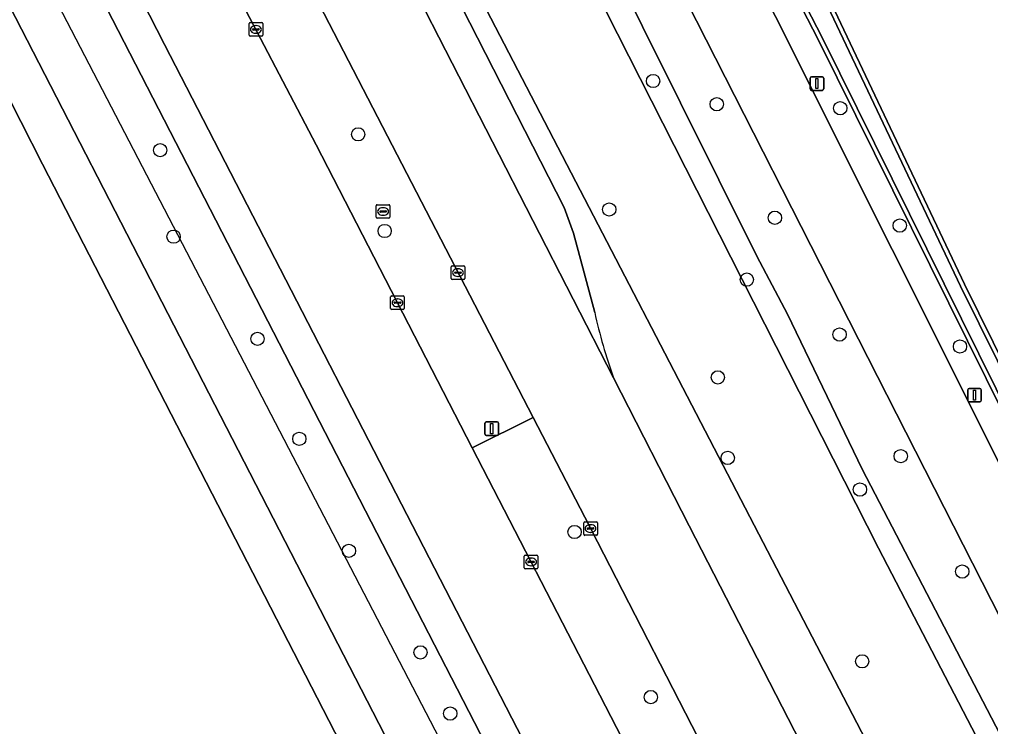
# Model space of a CAD drawing. Extents: x 158455 to 159797, y 387218 to 388672.
# Drawn here: x 159213.7 to 159285.1, y 387547.3 to 387599.4 of the extents above; entities that cross this region are included whole.
import ezdxf

# ---------------------------------------------------------------- set-up
doc = ezdxf.new("R2010")
doc.units = 0
for name, color, linetype in [('IMGEO_Berm_groen', 7, 'Continuous'), ('IMGEO_Boom', 7, 'Continuous'), ('IMGEO_Fietspad_gesloten', 7, 'Continuous'), ('IMGEO_Gemengd_bos', 7, 'Continuous'), ('IMGEO_Groenvoorziening', 7, 'Continuous'), ('IMGEO_Hek', 7, 'Continuous'), ('IMGEO_Kolk', 7, 'Continuous'), ('IMGEO_Lichtmast', 7, 'Continuous'), ('IMGEO_Oever', 7, 'Continuous'), ('IMGEO_Pand', 7, 'Continuous'), ('IMGEO_Parkeervlak_open', 7, 'Continuous'), ('IMGEO_Rijbaan_lokaal_gesloten', 7, 'Continuous'), ('IMGEO_Rioolput', 7, 'Continuous'), ('IMGEO_Voetpad_open', 7, 'Continuous'), ('IMGEO_Waterloop', 7, 'Continuous')]:
    doc.layers.add(name, color=color, linetype=linetype)

msp = doc.modelspace()

# ---------------------------------------------------------------- linework, layer by layer
at = {"layer": 'IMGEO_Berm_groen'}
for points in [[(159156.817, 387722.586), (159155.621, 387723.923), (159182.351, 387672.147), (159182.93, 387672.441), (159271.685, 387500), (159273.219, 387497.081), (159275.472, 387498.379), (159274.637, 387500), (159224.373, 387597.522), (159197.094, 387650.888)], [(159305.871, 387516.378), (159305.772, 387516.604), (159303.42, 387520.816), (159263.501, 387599.257), (159204.425, 387713.621)], [(159257.401, 387572.99), (159262.954, 387562.114), (159281.181, 387526.636), (159290.398, 387508.43), (159290.867, 387507.646), (159300.525, 387513.26), (159292.149, 387529.173), (159290.67, 387528.651), (159288.784, 387528.369), (159288.108, 387528.144), (159287.312, 387528.045), (159286.124, 387528.211), (159285.386, 387528.523), (159284.729, 387528.982), (159283.957, 387529.9), (159282.59, 387532.757), (159281.857, 387534.952), (159192.571, 387706.958)], [(159192.571, 387706.958), (159281.857, 387534.952)], [(159199.842, 387685.23), (159212.083, 387661.171), (159212.716, 387659.884), (159237.406, 387611.978), (159239.049, 387608.807), (159241.999, 387608.861), (159245.217, 387602.6), (159245.091, 387602.541), (159253.767, 387585.522), (159254.463, 387583.655), (159256.017, 387577.814)], [(159221.572, 387673.155), (159231.199, 387654.13), (159253.92, 387610.153), (159267.936, 387581.948), (159270.183, 387577.673), (159275.682, 387566.288), (159301.029, 387517.529)], [(159299.577, 387516.746), (159292.913, 387529.582), (159276.882, 387560.463), (159220.112, 387672.429)], [(159202.233, 387655.113), (159202.742, 387654.181), (159229.001, 387602.664), (159235.528, 387590.139), (159247.018, 387567.841), (159251.487, 387570.079), (159236.11, 387599.772), (159207.229, 387656.454), (159206.686, 387657.523), (159204.346, 387662.226)]]:
    msp.add_lwpolyline(points, dxfattribs=at)
msp.add_lwpolyline([(159255.287, 387562.74), (159251.487, 387570.079), (159247.018, 387567.841), (159256.389, 387549.655), (159260.903, 387540.888), (159265.464, 387542.921)], close=True, dxfattribs=at)
msp.add_arc((159295.528, 387586.539), 40.462, 192.45261, 199.56364, dxfattribs=at)
at = {"layer": 'IMGEO_Boom'}
for centre in [(159260.307, 387594.839), (159264.994, 387593.13), (159274.075, 387592.836), (159238.62, 387590.914), (159224.062, 387589.753), (159257.09, 387585.385), (159269.269, 387584.777), (159278.451, 387584.204), (159225.053, 387583.386), (159240.57, 387583.804), (159267.207, 387580.224), (159274.027, 387576.184), (159231.22, 387575.869), (159282.879, 387575.306), (159265.071, 387573.033), (159234.296, 387568.513), (159265.797, 387567.104), (159278.519, 387567.235), (159275.524, 387564.78), (159254.535, 387561.657), (159237.94, 387560.269), (159283.048, 387558.744), (159243.209, 387552.798), (159275.685, 387552.14), (159260.147, 387549.508), (159245.392, 387548.297)]:
    msp.add_circle(centre, 0.489, dxfattribs=at)
at = {"layer": 'IMGEO_Fietspad_gesloten'}
msp.add_lwpolyline([(159233.612, 387669.053), (159214.062, 387706.489), (159209.072, 387716.044), (159203.744, 387726.53), (159199.05, 387724.103), (159204.015, 387714.421), (159204.425, 387713.621), (159263.501, 387599.257), (159303.42, 387520.816), (159305.772, 387516.604), (159305.871, 387516.378), (159310.398, 387519.074), (159309.526, 387520.544), (159307.706, 387523.288), (159300.394, 387538.19), (159286.469, 387565.289), (159269.313, 387599.577)], close=True, dxfattribs=at)
at = {"layer": 'IMGEO_Gemengd_bos'}
for points in [[(159216.346, 387709.347), (159215.755, 387708.691), (159214.378, 387707.16), (159214.062, 387706.489), (159233.612, 387669.053), (159269.313, 387599.577), (159286.469, 387565.289), (159300.394, 387538.19), (159307.706, 387523.288), (159309.526, 387520.544), (159310.398, 387519.074), (159313.694, 387520.97), (159370.857, 387553.847), (159393.233, 387567.022), (159412.719, 387578.362), (159451.576, 387600.373), (159500, 387628.177), (159506.257, 387631.77), (159517.73, 387669.47)], [(159296.805, 387547.208), (159291.651, 387559.14), (159272.478, 387597.853), (159246.45, 387648.383), (159235.134, 387670.667)], [(159244.537, 387656.231), (159248.813, 387648.353), (159257.719, 387631.33), (159273.209, 387601.009), (159283.214, 387579.896), (159292.732, 387560.638), (159311.166, 387525.07)]]:
    msp.add_lwpolyline(points, dxfattribs=at)
at = {"layer": 'IMGEO_Groenvoorziening'}
for points in [[(159181.83, 387517.056), (159167.842, 387544.44), (159152.431, 387536.583), (159178.552, 387485.484), (159192.307, 387458.609), (159189.892, 387457.367), (159170.383, 387447.329), (159173.973, 387440.238), (159212.144, 387462.192), (159250.692, 387484.096), (159270.982, 387495.792), (159273.219, 387497.081), (159271.685, 387500), (159182.93, 387672.441)], [(159175.853, 387660.626), (159178.106, 387661.783), (159178.051, 387661.934), (159178.51, 387662.178), (159179.458, 387660.36), (159180.451, 387660.84), (159180.659, 387660.421), (159181.921, 387661.102), (159185.611, 387653.792), (159191.854, 387641.425), (159246.168, 387535.846)]]:
    msp.add_lwpolyline(points, dxfattribs=at)
at = {"layer": 'IMGEO_Hek'}
msp.add_lwpolyline([(159270.015, 387497.509), (159184.28, 387662.622)], dxfattribs=at)
at = {"layer": 'IMGEO_Kolk'}
for p, q in [((159230.602, 387598.207), (159230.602, 387599.059)), ((159230.677, 387599.133), (159231.529, 387599.133)), ((159230.904, 387598.676), (159231.302, 387598.676)), ((159231.09, 387598.913), (159231.115, 387598.913)), ((159231.603, 387599.059), (159231.603, 387598.207)), ((159231.529, 387598.133), (159230.677, 387598.133)), ((159230.861, 387598.627), (159230.861, 387598.639)), ((159231.299, 387598.59), (159230.901, 387598.59)), ((159231.113, 387598.353), (159231.088, 387598.353)), ((159231.345, 387598.639), (159231.345, 387598.627)), ((159245.463, 387580.314), (159245.463, 387581.166)), ((159245.538, 387581.24), (159246.39, 387581.24)), ((159245.951, 387581.02), (159245.976, 387581.02)), ((159246.464, 387581.166), (159246.464, 387580.314)), ((159246.39, 387580.24), (159245.538, 387580.24)), ((159245.722, 387580.734), (159245.722, 387580.746)), ((159246.16, 387580.697), (159245.762, 387580.697)), ((159245.765, 387580.783), (159246.163, 387580.783)), ((159245.974, 387580.46), (159245.949, 387580.46)), ((159246.206, 387580.746), (159246.206, 387580.734)), ((159241.012, 387578.098), (159241.012, 387578.95)), ((159241.087, 387579.024), (159241.939, 387579.024)), ((159241.5, 387578.804), (159241.525, 387578.804)), ((159242.013, 387578.95), (159242.013, 387578.098)), ((159241.939, 387578.024), (159241.087, 387578.024)), ((159241.271, 387578.518), (159241.271, 387578.53)), ((159241.709, 387578.481), (159241.311, 387578.481)), ((159241.314, 387578.567), (159241.712, 387578.567)), ((159241.523, 387578.244), (159241.498, 387578.244)), ((159241.755, 387578.53), (159241.755, 387578.518)), ((159255.21, 387561.485), (159255.21, 387562.337)), ((159255.285, 387562.411), (159256.137, 387562.411)), ((159256.211, 387562.337), (159256.211, 387561.485)), ((159255.469, 387561.905), (159255.469, 387561.917)), ((159255.907, 387561.868), (159255.509, 387561.868)), ((159255.512, 387561.954), (159255.91, 387561.954)), ((159255.721, 387561.631), (159255.696, 387561.631)), ((159255.698, 387562.191), (159255.723, 387562.191)), ((159255.953, 387561.917), (159255.953, 387561.905)), ((159256.137, 387561.411), (159255.285, 387561.411)), ((159250.838, 387559.029), (159250.838, 387559.881)), ((159250.913, 387559.955), (159251.765, 387559.955)), ((159251.097, 387559.449), (159251.097, 387559.461)), ((159251.535, 387559.412), (159251.137, 387559.412)), ((159251.14, 387559.498), (159251.538, 387559.498)), ((159251.326, 387559.735), (159251.351, 387559.735)), ((159251.581, 387559.461), (159251.581, 387559.449)), ((159251.839, 387559.881), (159251.839, 387559.029)), ((159251.765, 387558.955), (159250.913, 387558.955)), ((159251.349, 387559.175), (159251.324, 387559.175))]:
    msp.add_line(p, q, dxfattribs=at)
for points in [[(159230.602, 387598.207), (159230.602, 387599.059)], [(159230.677, 387599.133), (159231.529, 387599.133)], [(159231.603, 387599.059), (159231.603, 387598.207)], [(159231.529, 387598.133), (159230.677, 387598.133)], [(159245.463, 387580.314), (159245.463, 387581.166)], [(159245.538, 387581.24), (159246.39, 387581.24)], [(159246.464, 387581.166), (159246.464, 387580.314)], [(159246.39, 387580.24), (159245.538, 387580.24)], [(159241.012, 387578.098), (159241.012, 387578.95)], [(159241.087, 387579.024), (159241.939, 387579.024)], [(159242.013, 387578.95), (159242.013, 387578.098)], [(159241.939, 387578.024), (159241.087, 387578.024)], [(159255.21, 387561.485), (159255.21, 387562.337)], [(159255.285, 387562.411), (159256.137, 387562.411)], [(159256.211, 387562.337), (159256.211, 387561.485)], [(159256.137, 387561.411), (159255.285, 387561.411)], [(159250.838, 387559.029), (159250.838, 387559.881)], [(159250.913, 387559.955), (159251.765, 387559.955)], [(159251.839, 387559.881), (159251.839, 387559.029)], [(159251.765, 387558.955), (159250.913, 387558.955)]]:
    msp.add_lwpolyline(points, dxfattribs=at)
for centre, radius, start, end in [((159230.679, 387599.057), 0.0765, 91.55205, 178.44795), ((159230.679, 387599.057), 0.0765, 91.55205, 178.44795), ((159230.901, 387598.636), 0.0403, 85.87752, 175.75265), ((159231.306, 387598.638), 0.0386, 1.73085, 96.63898), ((159231.527, 387599.057), 0.0765, 1.55205, 88.44795), ((159231.527, 387599.057), 0.0765, 1.55205, 88.44795), ((159230.679, 387598.209), 0.0765, 181.55205, 268.44795), ((159230.679, 387598.209), 0.0765, 181.55205, 268.44795), ((159230.898, 387598.626), 0.0366, 178.93798, 274.71019), ((159231.302, 387598.633), 0.043, 264.86636, 352.45326), ((159231.527, 387598.209), 0.0765, 271.55205, 358.44795), ((159231.527, 387598.209), 0.0765, 271.55205, 358.44795), ((159245.54, 387581.164), 0.0765, 91.55205, 178.44795), ((159245.54, 387581.164), 0.0765, 91.55205, 178.44795), ((159246.388, 387581.164), 0.0765, 1.55205, 88.44795), ((159246.388, 387581.164), 0.0765, 1.55205, 88.44795), ((159245.54, 387580.316), 0.0765, 181.55205, 268.44795), ((159245.54, 387580.316), 0.0765, 181.55205, 268.44795), ((159245.762, 387580.743), 0.0403, 85.87752, 175.75265), ((159245.759, 387580.733), 0.0366, 178.93798, 274.71019), ((159246.163, 387580.74), 0.043, 264.86636, 352.45326), ((159246.167, 387580.745), 0.0386, 1.73085, 96.63898), ((159246.388, 387580.316), 0.0765, 271.55205, 358.44795), ((159246.388, 387580.316), 0.0765, 271.55205, 358.44795), ((159241.089, 387578.948), 0.0765, 91.55205, 178.44795), ((159241.089, 387578.948), 0.0765, 91.55205, 178.44795), ((159241.937, 387578.948), 0.0765, 1.55205, 88.44795), ((159241.937, 387578.948), 0.0765, 1.55205, 88.44795), ((159241.089, 387578.1), 0.0765, 181.55205, 268.44795), ((159241.089, 387578.1), 0.0765, 181.55205, 268.44795), ((159241.311, 387578.527), 0.0403, 85.87752, 175.75265), ((159241.308, 387578.517), 0.0366, 178.93798, 274.71019), ((159241.712, 387578.524), 0.043, 264.86636, 352.45326), ((159241.716, 387578.529), 0.0386, 1.73085, 96.63898), ((159241.937, 387578.1), 0.0765, 271.55205, 358.44795), ((159241.937, 387578.1), 0.0765, 271.55205, 358.44795), ((159255.287, 387562.335), 0.0765, 91.55205, 178.44795), ((159255.287, 387562.335), 0.0765, 91.55205, 178.44795), ((159256.135, 387562.335), 0.0765, 1.55205, 88.44795), ((159256.135, 387562.335), 0.0765, 1.55205, 88.44795), ((159255.509, 387561.914), 0.0403, 85.87752, 175.75265), ((159255.506, 387561.904), 0.0366, 178.93798, 274.71019), ((159255.91, 387561.911), 0.043, 264.86636, 352.45326), ((159255.914, 387561.916), 0.0386, 1.73085, 96.63898), ((159255.287, 387561.487), 0.0765, 181.55205, 268.44795), ((159255.287, 387561.487), 0.0765, 181.55205, 268.44795), ((159256.135, 387561.487), 0.0765, 271.55205, 358.44795), ((159256.135, 387561.487), 0.0765, 271.55205, 358.44795), ((159250.915, 387559.879), 0.0765, 91.55205, 178.44795), ((159250.915, 387559.879), 0.0765, 91.55205, 178.44795), ((159251.137, 387559.458), 0.0403, 85.87752, 175.75265), ((159251.134, 387559.448), 0.0366, 178.93798, 274.71019), ((159251.538, 387559.455), 0.043, 264.86636, 352.45326), ((159251.542, 387559.46), 0.0386, 1.73085, 96.63898), ((159251.763, 387559.879), 0.0765, 1.55205, 88.44795), ((159251.763, 387559.879), 0.0765, 1.55205, 88.44795), ((159250.915, 387559.031), 0.0765, 181.55205, 268.44795), ((159250.915, 387559.031), 0.0765, 181.55205, 268.44795), ((159251.763, 387559.031), 0.0765, 271.55205, 358.44795), ((159251.763, 387559.031), 0.0765, 271.55205, 358.44795)]:
    msp.add_arc(centre, radius, start, end, dxfattribs=at)
for centre, major_axis, ratio, start_param, end_param in [((159231.089, 387598.633), (-0.387, 0.002), 0.722429, 4.712389, 7.853982), ((159231.114, 387598.633), (-0.39, 0.002), 0.717154, 1.570796, 4.712389), ((159245.95, 387580.74), (-0.387, 0.002), 0.722429, 4.712389, 7.853982), ((159245.975, 387580.74), (-0.39, 0.002), 0.717154, 1.570796, 4.712389), ((159241.499, 387578.524), (-0.387, 0.002), 0.722429, 4.712389, 7.853982), ((159241.524, 387578.524), (-0.39, 0.002), 0.717154, 1.570796, 4.712389), ((159255.697, 387561.911), (-0.387, 0.002), 0.722429, 4.712389, 7.853982), ((159255.722, 387561.911), (-0.39, 0.002), 0.717154, 1.570796, 4.712389), ((159251.325, 387559.455), (-0.387, 0.002), 0.722429, 4.712389, 7.853982), ((159251.35, 387559.455), (-0.39, 0.002), 0.717154, 1.570796, 4.712389)]:
    msp.add_ellipse(centre, major_axis=major_axis, ratio=ratio, start_param=start_param, end_param=end_param, dxfattribs=at)
at = {"layer": 'IMGEO_Lichtmast'}
for p, q in [((159271.967, 387595.151), (159272.757, 387595.151)), ((159272.757, 387595.151), (159271.967, 387595.151)), ((159271.867, 387594.251), (159271.867, 387595.051)), ((159271.867, 387595.051), (159271.867, 387594.251)), ((159272.857, 387595.051), (159272.857, 387594.251)), ((159272.857, 387594.251), (159272.857, 387595.051)), ((159272.757, 387594.151), (159271.967, 387594.151)), ((159271.967, 387594.151), (159272.757, 387594.151)), ((159283.544, 387572.224), (159284.334, 387572.224)), ((159284.334, 387572.224), (159283.544, 387572.224)), ((159283.444, 387571.324), (159283.444, 387572.124)), ((159283.444, 387572.124), (159283.444, 387571.324)), ((159284.434, 387572.124), (159284.434, 387571.324)), ((159284.434, 387571.324), (159284.434, 387572.124)), ((159284.334, 387571.224), (159283.544, 387571.224)), ((159283.544, 387571.224), (159284.334, 387571.224)), ((159247.946, 387568.857), (159247.946, 387569.657)), ((159247.946, 387569.657), (159247.946, 387568.857)), ((159248.046, 387569.757), (159248.836, 387569.757)), ((159248.836, 387569.757), (159248.046, 387569.757)), ((159248.936, 387569.657), (159248.936, 387568.857)), ((159248.936, 387568.857), (159248.936, 387569.657)), ((159248.836, 387568.757), (159248.046, 387568.757)), ((159248.046, 387568.757), (159248.836, 387568.757))]:
    msp.add_line(p, q, dxfattribs=at)
for points in [[(159272.287, 387595.026), (159272.437, 387595.026), (159272.437, 387594.276), (159272.287, 387594.276), (159272.287, 387595.026)], [(159283.864, 387572.099), (159284.014, 387572.099), (159284.014, 387571.349), (159283.864, 387571.349), (159283.864, 387572.099)], [(159248.366, 387569.632), (159248.516, 387569.632), (159248.516, 387568.882), (159248.366, 387568.882), (159248.366, 387569.632)]]:
    msp.add_lwpolyline(points, dxfattribs=at)
for centre, start, end in [((159271.967, 387595.051), 90, 180), ((159271.967, 387595.051), 90, 180), ((159272.757, 387595.051), 0, 90), ((159272.757, 387595.051), 360, 90), ((159271.967, 387594.251), 180, 270), ((159271.967, 387594.251), 180, 270), ((159272.757, 387594.251), 270, 0), ((159272.757, 387594.251), 270, 0), ((159283.544, 387572.124), 90, 180), ((159283.544, 387572.124), 90, 180), ((159284.334, 387572.124), 0, 90), ((159284.334, 387572.124), 360, 90), ((159283.544, 387571.324), 180, 270), ((159283.544, 387571.324), 180, 270), ((159284.334, 387571.324), 270, 0), ((159284.334, 387571.324), 270, 0), ((159248.046, 387569.657), 90, 180), ((159248.046, 387569.657), 90, 180), ((159248.836, 387569.657), 0, 90), ((159248.836, 387569.657), 360, 90), ((159248.046, 387568.857), 180, 270), ((159248.046, 387568.857), 180, 270), ((159248.836, 387568.857), 270, 0), ((159248.836, 387568.857), 270, 0)]:
    msp.add_arc(centre, 0.1, start, end, dxfattribs=at)
at = {"layer": 'IMGEO_Oever'}
for points in [[(159297.099, 387547.339), (159291.943, 387559.275), (159272.765, 387597.998), (159246.737, 387648.53), (159235.42, 387670.814), (159217.149, 387705.982), (159216.818, 387707.534)], [(159218.588, 387706.871), (159220.744, 387702.505), (159232.311, 387680.363), (159244.251, 387656.083), (159248.529, 387648.202), (159257.433, 387631.182), (159272.92, 387600.867), (159282.924, 387579.756), (159292.445, 387560.493), (159310.877, 387524.928)], [(159235.134, 387670.667), (159246.45, 387648.383), (159272.478, 387597.853), (159291.651, 387559.14), (159296.805, 387547.208)], [(159311.166, 387525.07), (159292.732, 387560.638), (159283.214, 387579.896), (159273.209, 387601.009), (159257.719, 387631.33), (159248.813, 387648.353), (159244.537, 387656.231)]]:
    msp.add_lwpolyline(points, dxfattribs=at)
at = {"layer": 'IMGEO_Pand'}
msp.add_lwpolyline([(159243.347, 387534.407), (159215.411, 387588.729), (159212.188, 387595.01), (159189.1, 387640.009), (159187.255, 387643.604), (159182.773, 387652.336), (159182.568, 387652.736), (159174.864, 387648.787), (159175.591, 387647.372), (159153.723, 387636.146), (159152.628, 387635.584), (159151.892, 387637.005), (159146.311, 387634.134), (159146.16, 387634.056), (159146.325, 387633.726), (159149.527, 387627.308), (159164.416, 387598.056), (159147.23, 387589.258), (159159.255, 387565.769), (159165.254, 387557.853), (159172.669, 387543.33)], dxfattribs=at)
at = {"layer": 'IMGEO_Parkeervlak_open'}
for points in [[(159239.597, 387607.752), (159257.401, 387572.99)], [(159256.017, 387577.814), (159254.463, 387583.655), (159253.767, 387585.522), (159245.091, 387602.541)]]:
    msp.add_lwpolyline(points, dxfattribs=at)
msp.add_arc((159295.528, 387586.539), 40.462, 192.45261, 199.56364, dxfattribs=at)
at = {"layer": 'IMGEO_Rijbaan_lokaal_gesloten'}
for points in [[(159181.274, 387682.076), (159195.742, 387653.558), (159197.094, 387650.888), (159224.373, 387597.522), (159274.637, 387500), (159275.472, 387498.379), (159276.843, 387495.751), (159282.423, 387499.073), (159281.947, 387500), (159280.917, 387502.005), (159277.722, 387508.227), (159260.903, 387540.888), (159256.389, 387549.655), (159247.018, 387567.841), (159235.528, 387590.139), (159229.001, 387602.664), (159202.742, 387654.181)], [(159204.346, 387662.226), (159206.686, 387657.523), (159207.229, 387656.454), (159236.11, 387599.772), (159251.487, 387570.079), (159255.287, 387562.74), (159265.464, 387542.921), (159285.257, 387504.376), (159286.768, 387501.433), (159293.23, 387505.231)], [(159290.867, 387507.646), (159290.398, 387508.43), (159281.181, 387526.636), (159262.954, 387562.114), (159257.401, 387572.99), (159239.597, 387607.752), (159239.049, 387608.807), (159237.406, 387611.978)]]:
    msp.add_lwpolyline(points, dxfattribs=at)
at = {"layer": 'IMGEO_Rioolput'}
for p, q in [((159239.956, 387584.814), (159239.956, 387585.666)), ((159240.031, 387585.74), (159240.883, 387585.74)), ((159240.215, 387585.234), (159240.215, 387585.246)), ((159240.653, 387585.197), (159240.255, 387585.197)), ((159240.258, 387585.283), (159240.656, 387585.283)), ((159240.444, 387585.52), (159240.469, 387585.52)), ((159240.699, 387585.246), (159240.699, 387585.234)), ((159240.957, 387585.666), (159240.957, 387584.814)), ((159240.883, 387584.74), (159240.031, 387584.74)), ((159240.467, 387584.96), (159240.442, 387584.96))]:
    msp.add_line(p, q, dxfattribs=at)
for points in [[(159239.956, 387584.814), (159239.956, 387585.666)], [(159240.031, 387585.74), (159240.883, 387585.74)], [(159240.957, 387585.666), (159240.957, 387584.814)], [(159240.883, 387584.74), (159240.031, 387584.74)]]:
    msp.add_lwpolyline(points, dxfattribs=at)
for centre, radius, start, end in [((159240.033, 387585.664), 0.0765, 91.55205, 178.44795), ((159240.033, 387585.664), 0.0765, 91.55205, 178.44795), ((159240.255, 387585.243), 0.0403, 85.87752, 175.75265), ((159240.252, 387585.233), 0.0366, 178.93798, 274.71019), ((159240.656, 387585.24), 0.043, 264.86636, 352.45326), ((159240.66, 387585.245), 0.0386, 1.73085, 96.63898), ((159240.881, 387585.664), 0.0765, 1.55205, 88.44795), ((159240.881, 387585.664), 0.0765, 1.55205, 88.44795), ((159240.033, 387584.816), 0.0765, 181.55205, 268.44795), ((159240.033, 387584.816), 0.0765, 181.55205, 268.44795), ((159240.881, 387584.816), 0.0765, 271.55205, 358.44795), ((159240.881, 387584.816), 0.0765, 271.55205, 358.44795)]:
    msp.add_arc(centre, radius, start, end, dxfattribs=at)
for centre, major_axis, ratio, start_param, end_param in [((159240.443, 387585.24), (-0.387, 0.002), 0.722429, 4.712389, 7.853982), ((159240.468, 387585.24), (-0.39, 0.002), 0.717154, 1.570796, 4.712389)]:
    msp.add_ellipse(centre, major_axis=major_axis, ratio=ratio, start_param=start_param, end_param=end_param, dxfattribs=at)
at = {"layer": 'IMGEO_Voetpad_open'}
msp.add_lwpolyline([(159191.854, 387641.425), (159185.611, 387653.792), (159182.773, 387652.336), (159187.255, 387643.604), (159189.1, 387640.009), (159212.188, 387595.01), (159215.411, 387588.729), (159243.347, 387534.407), (159246.168, 387535.846)], close=True, dxfattribs=at)
at = {"layer": 'IMGEO_Waterloop'}
for points in [[(159216.818, 387707.534), (159217.149, 387705.982), (159235.42, 387670.814), (159246.737, 387648.53), (159272.765, 387597.998), (159291.943, 387559.275), (159297.099, 387547.339)], [(159310.877, 387524.928), (159292.445, 387560.493), (159282.924, 387579.756), (159272.92, 387600.867), (159257.433, 387631.182), (159248.529, 387648.202), (159244.251, 387656.083), (159232.311, 387680.363), (159220.744, 387702.505), (159218.588, 387706.871)], [(159301.029, 387517.529), (159275.682, 387566.288), (159270.183, 387577.673), (159267.936, 387581.948), (159253.92, 387610.153), (159231.199, 387654.13), (159221.572, 387673.155)], [(159220.112, 387672.429), (159276.882, 387560.463), (159292.913, 387529.582), (159299.577, 387516.746)]]:
    msp.add_lwpolyline(points, dxfattribs=at)

doc.saveas('drawing.dxf')
